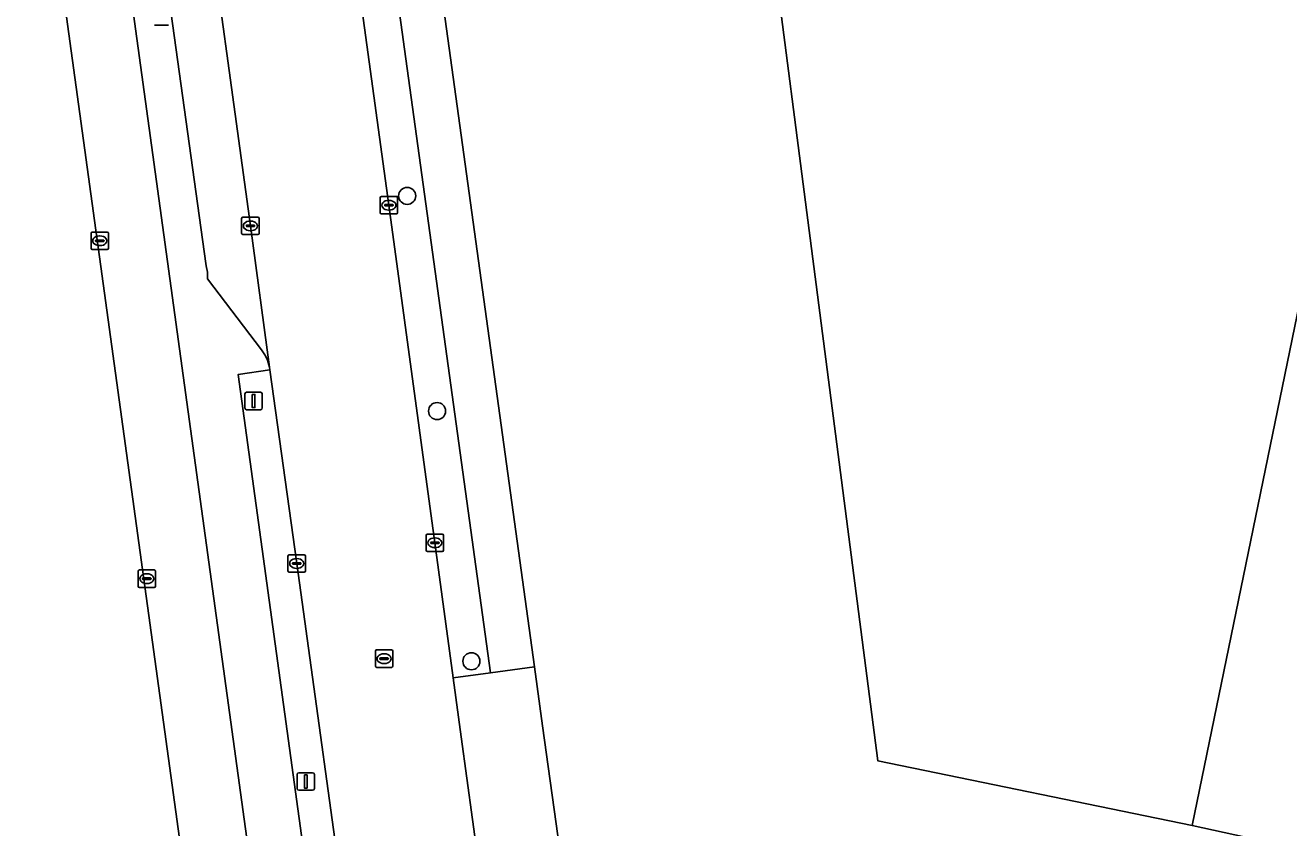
# Model space of a CAD drawing. Extents: x 157692 to 159674, y 381452 to 383291.
# Drawn here: x 157831.4 to 157903.6, y 382646.8 to 382692.7 of the extents above; entities that cross this region are included whole.
import ezdxf

# ---------------------------------------------------------------- set-up
doc = ezdxf.new("R2010")
doc.units = 0
for name, color, linetype in [('IMGEO_Berm_groen', 7, 'Continuous'), ('IMGEO_Boom', 7, 'Continuous'), ('IMGEO_Erf', 7, 'Continuous'), ('IMGEO_Fietspad_gesloten', 7, 'Continuous'), ('IMGEO_Groenvoorziening', 7, 'Continuous'), ('IMGEO_Kolk', 7, 'Continuous'), ('IMGEO_Lichtmast', 7, 'Continuous'), ('IMGEO_Pand', 7, 'Continuous'), ('IMGEO_Pand_overbouw', 7, 'Continuous'), ('IMGEO_Parkeervlak_open', 7, 'Continuous'), ('IMGEO_Rijbaan_lokaal_gesloten', 7, 'Continuous'), ('IMGEO_Rioolput', 7, 'Continuous'), ('IMGEO_Voetpad_open', 7, 'Continuous')]:
    doc.layers.add(name, color=color, linetype=linetype)

msp = doc.modelspace()

# ---------------------------------------------------------------- linework, layer by layer
at = {"layer": 'IMGEO_Berm_groen'}
msp.add_lwpolyline([(157849.952, 382713.793), (157847.918, 382713.491), (157849.237, 382703.723), (157852.148, 382682.426), (157854.782, 382663.105), (157855.835, 382655.374), (157857.958, 382655.663)], close=True, dxfattribs=at)
msp.add_lwpolyline([(157870.251, 382492.759), (157869.036, 382501.141), (157867.683, 382510.478), (157865.716, 382524.835), (157862.233, 382550.071), (157857.198, 382586.66), (157854.833, 382603.977), (157852.717, 382619.31), (157849.948, 382639.628), (157846.877, 382661.921), (157845.339, 382672.996), (157843.533, 382672.745), (157867.113, 382500.927), (157867.24, 382500), (157868.205, 382492.966), (157871.67, 382467.768), (157873.42, 382468.013)], dxfattribs=at)
at = {"layer": 'IMGEO_Boom'}
for centre in [(157853.196, 382682.962), (157854.908, 382670.646), (157856.873, 382656.321)]:
    msp.add_circle(centre, 0.489, dxfattribs=at)
at = {"layer": 'IMGEO_Erf'}
msp.add_lwpolyline([(157919.627, 382751.762), (157904.25, 382676.8), (157898.112, 382646.912), (157880.13, 382650.617), (157866.391, 382756.761), (157870.409, 382761.888), (157880.885, 382759.733)], close=True, dxfattribs=at)
msp.add_lwpolyline([(157849.329, 382736.105), (157849.496, 382735.716), (157860.477, 382656.01), (157860.942, 382652.634), (157861.922, 382645.515), (157862.017, 382644.827), (157861.9, 382644.854), (157879.737, 382514.849), (157880.839, 382506.814), (157884.968, 382476.724), (157885.28, 382474.45)], dxfattribs=at)
at = {"layer": 'IMGEO_Fietspad_gesloten'}
for points in [[(157827.422, 382742.478), (157827.472, 382742.029), (157828.009, 382738.038), (157829.4, 382726.43), (157830.593, 382716.477), (157831.058, 382712.593), (157833.247, 382696.605), (157833.769, 382692.793), (157852.273, 382558.072), (157852.607, 382555.554), (157853.905, 382546.116), (157860.225, 382500.162), (157860.247, 382500), (157861.891, 382488.05), (157876.604, 382381.766)], [(157876.492, 382383.547), (157876.234, 382386.126), (157876.305, 382386.136), (157879.715, 382386.626), (157871.415, 382447.531), (157870.939, 382451.008), (157868.952, 382465.548), (157868.415, 382469.211), (157865.845, 382488.107), (157864.022, 382500.584), (157837.599, 382692.951)]]:
    msp.add_lwpolyline(points, dxfattribs=at)
at = {"layer": 'IMGEO_Groenvoorziening'}
msp.add_lwpolyline([(157861.891, 382488.05), (157860.247, 382500), (157860.225, 382500.162), (157853.905, 382546.116), (157852.607, 382555.554), (157852.273, 382558.072), (157833.769, 382692.793), (157833.247, 382696.605), (157831.058, 382712.593), (157830.593, 382716.477), (157828.662, 382716.174), (157829.632, 382710.335), (157809.043, 382706.922), (157804.833, 382732.059), (157825.448, 382735.546), (157827.018, 382726.047), (157827.098, 382726.06), (157825.704, 382737.646), (157825.14, 382742.746)], dxfattribs=at)
at = {"layer": 'IMGEO_Kolk'}
for p, q in [((157851.652, 382682.001), (157851.652, 382682.853)), ((157851.727, 382682.927), (157852.579, 382682.927)), ((157851.954, 382682.47), (157852.352, 382682.47)), ((157852.14, 382682.707), (157852.165, 382682.707)), ((157852.653, 382682.853), (157852.653, 382682.001)), ((157843.803, 382681.745), (157844.655, 382681.745)), ((157852.579, 382681.927), (157851.727, 382681.927)), ((157851.911, 382682.421), (157851.911, 382682.433)), ((157852.349, 382682.384), (157851.951, 382682.384)), ((157852.163, 382682.147), (157852.138, 382682.147)), ((157852.395, 382682.433), (157852.395, 382682.421)), ((157843.728, 382680.819), (157843.728, 382681.671)), ((157843.987, 382681.239), (157843.987, 382681.251)), ((157844.425, 382681.202), (157844.027, 382681.202)), ((157844.03, 382681.288), (157844.428, 382681.288)), ((157844.216, 382681.525), (157844.241, 382681.525)), ((157844.471, 382681.251), (157844.471, 382681.239)), ((157844.729, 382681.671), (157844.729, 382680.819)), ((157835.111, 382679.968), (157835.111, 382680.82)), ((157835.186, 382680.894), (157836.038, 382680.894)), ((157835.37, 382680.388), (157835.37, 382680.4)), ((157835.808, 382680.351), (157835.41, 382680.351)), ((157835.413, 382680.437), (157835.811, 382680.437)), ((157835.599, 382680.674), (157835.624, 382680.674)), ((157835.854, 382680.4), (157835.854, 382680.388)), ((157836.112, 382680.82), (157836.112, 382679.968)), ((157844.655, 382680.745), (157843.803, 382680.745)), ((157844.239, 382680.965), (157844.214, 382680.965)), ((157836.038, 382679.894), (157835.186, 382679.894)), ((157835.622, 382680.114), (157835.597, 382680.114)), ((157854.281, 382662.679), (157854.281, 382663.531)), ((157854.356, 382663.605), (157855.208, 382663.605)), ((157854.54, 382663.099), (157854.54, 382663.111)), ((157854.978, 382663.062), (157854.58, 382663.062)), ((157854.583, 382663.148), (157854.981, 382663.148)), ((157854.769, 382663.385), (157854.794, 382663.385)), ((157855.024, 382663.111), (157855.024, 382663.099)), ((157855.282, 382663.531), (157855.282, 382662.679)), ((157846.378, 382661.495), (157846.378, 382662.347)), ((157846.453, 382662.421), (157847.305, 382662.421)), ((157847.379, 382662.347), (157847.379, 382661.495)), ((157855.208, 382662.605), (157854.356, 382662.605)), ((157854.792, 382662.825), (157854.767, 382662.825)), ((157837.876, 382661.549), (157838.728, 382661.549)), ((157846.637, 382661.915), (157846.637, 382661.927)), ((157847.075, 382661.878), (157846.677, 382661.878)), ((157846.68, 382661.964), (157847.078, 382661.964)), ((157846.889, 382661.641), (157846.864, 382661.641)), ((157846.866, 382662.201), (157846.891, 382662.201)), ((157847.121, 382661.927), (157847.121, 382661.915)), ((157837.801, 382660.623), (157837.801, 382661.475)), ((157838.06, 382661.043), (157838.06, 382661.055)), ((157838.498, 382661.006), (157838.1, 382661.006)), ((157838.103, 382661.092), (157838.501, 382661.092)), ((157838.289, 382661.329), (157838.314, 382661.329)), ((157838.544, 382661.055), (157838.544, 382661.043)), ((157838.802, 382661.475), (157838.802, 382660.623)), ((157847.305, 382661.421), (157846.453, 382661.421)), ((157838.728, 382660.549), (157837.876, 382660.549)), ((157838.312, 382660.769), (157838.287, 382660.769))]:
    msp.add_line(p, q, dxfattribs=at)
for points in [[(157851.652, 382682.001), (157851.652, 382682.853)], [(157851.727, 382682.927), (157852.579, 382682.927)], [(157852.653, 382682.853), (157852.653, 382682.001)], [(157843.803, 382681.745), (157844.655, 382681.745)], [(157852.579, 382681.927), (157851.727, 382681.927)], [(157843.728, 382680.819), (157843.728, 382681.671)], [(157844.729, 382681.671), (157844.729, 382680.819)], [(157835.111, 382679.968), (157835.111, 382680.82)], [(157835.186, 382680.894), (157836.038, 382680.894)], [(157836.112, 382680.82), (157836.112, 382679.968)], [(157844.655, 382680.745), (157843.803, 382680.745)], [(157836.038, 382679.894), (157835.186, 382679.894)], [(157854.281, 382662.679), (157854.281, 382663.531)], [(157854.356, 382663.605), (157855.208, 382663.605)], [(157855.282, 382663.531), (157855.282, 382662.679)], [(157846.378, 382661.495), (157846.378, 382662.347)], [(157846.453, 382662.421), (157847.305, 382662.421)], [(157847.379, 382662.347), (157847.379, 382661.495)], [(157855.208, 382662.605), (157854.356, 382662.605)], [(157837.876, 382661.549), (157838.728, 382661.549)], [(157837.801, 382660.623), (157837.801, 382661.475)], [(157838.802, 382661.475), (157838.802, 382660.623)], [(157847.305, 382661.421), (157846.453, 382661.421)], [(157838.728, 382660.549), (157837.876, 382660.549)]]:
    msp.add_lwpolyline(points, dxfattribs=at)
for centre, radius, start, end in [((157851.729, 382682.851), 0.0765, 91.55205, 178.44795), ((157851.729, 382682.851), 0.0765, 91.55205, 178.44795), ((157851.951, 382682.43), 0.0403, 85.87752, 175.75265), ((157852.356, 382682.432), 0.0386, 1.73085, 96.63898), ((157852.577, 382682.851), 0.0765, 1.55205, 88.44795), ((157852.577, 382682.851), 0.0765, 1.55205, 88.44795), ((157843.805, 382681.669), 0.0765, 91.55205, 178.44795), ((157843.805, 382681.669), 0.0765, 91.55205, 178.44795), ((157844.653, 382681.669), 0.0765, 1.55205, 88.44795), ((157844.653, 382681.669), 0.0765, 1.55205, 88.44795), ((157851.729, 382682.003), 0.0765, 181.55205, 268.44795), ((157851.729, 382682.003), 0.0765, 181.55205, 268.44795), ((157851.948, 382682.42), 0.0366, 178.93798, 274.71019), ((157852.352, 382682.427), 0.043, 264.86636, 352.45326), ((157852.577, 382682.003), 0.0765, 271.55205, 358.44795), ((157852.577, 382682.003), 0.0765, 271.55205, 358.44795), ((157844.027, 382681.248), 0.0403, 85.87752, 175.75265), ((157844.024, 382681.238), 0.0366, 178.93798, 274.71019), ((157844.428, 382681.245), 0.043, 264.86636, 352.45326), ((157844.432, 382681.25), 0.0386, 1.73085, 96.63898), ((157835.188, 382680.818), 0.0765, 91.55205, 178.44795), ((157835.188, 382680.818), 0.0765, 91.55205, 178.44795), ((157835.41, 382680.397), 0.0403, 85.87752, 175.75265), ((157835.407, 382680.387), 0.0366, 178.93798, 274.71019), ((157835.811, 382680.394), 0.043, 264.86636, 352.45326), ((157835.815, 382680.399), 0.0386, 1.73085, 96.63898), ((157836.036, 382680.818), 0.0765, 1.55205, 88.44795), ((157836.036, 382680.818), 0.0765, 1.55205, 88.44795), ((157843.805, 382680.821), 0.0765, 181.55205, 268.44795), ((157843.805, 382680.821), 0.0765, 181.55205, 268.44795), ((157844.653, 382680.821), 0.0765, 271.55205, 358.44795), ((157844.653, 382680.821), 0.0765, 271.55205, 358.44795), ((157835.188, 382679.97), 0.0765, 181.55205, 268.44795), ((157835.188, 382679.97), 0.0765, 181.55205, 268.44795), ((157836.036, 382679.97), 0.0765, 271.55205, 358.44795), ((157836.036, 382679.97), 0.0765, 271.55205, 358.44795), ((157854.358, 382663.529), 0.0765, 91.55205, 178.44795), ((157854.358, 382663.529), 0.0765, 91.55205, 178.44795), ((157854.58, 382663.108), 0.0403, 85.87752, 175.75265), ((157854.577, 382663.098), 0.0366, 178.93798, 274.71019), ((157854.981, 382663.105), 0.043, 264.86636, 352.45326), ((157854.985, 382663.11), 0.0386, 1.73085, 96.63898), ((157855.206, 382663.529), 0.0765, 1.55205, 88.44795), ((157855.206, 382663.529), 0.0765, 1.55205, 88.44795), ((157846.455, 382662.345), 0.0765, 91.55205, 178.44795), ((157846.455, 382662.345), 0.0765, 91.55205, 178.44795), ((157847.303, 382662.345), 0.0765, 1.55205, 88.44795), ((157847.303, 382662.345), 0.0765, 1.55205, 88.44795), ((157854.358, 382662.681), 0.0765, 181.55205, 268.44795), ((157854.358, 382662.681), 0.0765, 181.55205, 268.44795), ((157855.206, 382662.681), 0.0765, 271.55205, 358.44795), ((157855.206, 382662.681), 0.0765, 271.55205, 358.44795), ((157837.878, 382661.473), 0.0765, 91.55205, 178.44795), ((157837.878, 382661.473), 0.0765, 91.55205, 178.44795), ((157838.726, 382661.473), 0.0765, 1.55205, 88.44795), ((157838.726, 382661.473), 0.0765, 1.55205, 88.44795), ((157846.677, 382661.924), 0.0403, 85.87752, 175.75265), ((157846.674, 382661.914), 0.0366, 178.93798, 274.71019), ((157847.078, 382661.921), 0.043, 264.86636, 352.45326), ((157847.082, 382661.926), 0.0386, 1.73085, 96.63898), ((157838.1, 382661.052), 0.0403, 85.87752, 175.75265), ((157838.097, 382661.042), 0.0366, 178.93798, 274.71019), ((157838.501, 382661.049), 0.043, 264.86636, 352.45326), ((157838.505, 382661.054), 0.0386, 1.73085, 96.63898), ((157846.455, 382661.497), 0.0765, 181.55205, 268.44795), ((157846.455, 382661.497), 0.0765, 181.55205, 268.44795), ((157847.303, 382661.497), 0.0765, 271.55205, 358.44795), ((157847.303, 382661.497), 0.0765, 271.55205, 358.44795), ((157837.878, 382660.625), 0.0765, 181.55205, 268.44795), ((157837.878, 382660.625), 0.0765, 181.55205, 268.44795), ((157838.726, 382660.625), 0.0765, 271.55205, 358.44795), ((157838.726, 382660.625), 0.0765, 271.55205, 358.44795)]:
    msp.add_arc(centre, radius, start, end, dxfattribs=at)
for centre, major_axis, ratio, start_param, end_param in [((157852.139, 382682.427), (-0.387, 0.002), 0.722429, 4.712389, 7.853982), ((157852.164, 382682.427), (-0.39, 0.002), 0.717154, 1.570796, 4.712389), ((157844.215, 382681.245), (-0.387, 0.002), 0.722429, 4.712389, 7.853982), ((157844.24, 382681.245), (-0.39, 0.002), 0.717154, 1.570796, 4.712389), ((157835.598, 382680.394), (-0.387, 0.002), 0.722429, 4.712389, 7.853982), ((157835.623, 382680.394), (-0.39, 0.002), 0.717154, 1.570796, 4.712389), ((157854.768, 382663.105), (-0.387, 0.002), 0.722429, 4.712389, 7.853982), ((157854.793, 382663.105), (-0.39, 0.002), 0.717154, 1.570796, 4.712389), ((157846.865, 382661.921), (-0.387, 0.002), 0.722429, 4.712389, 7.853982), ((157846.89, 382661.921), (-0.39, 0.002), 0.717154, 1.570796, 4.712389), ((157838.288, 382661.049), (-0.387, 0.002), 0.722429, 4.712389, 7.853982), ((157838.313, 382661.049), (-0.39, 0.002), 0.717154, 1.570796, 4.712389)]:
    msp.add_ellipse(centre, major_axis=major_axis, ratio=ratio, start_param=start_param, end_param=end_param, dxfattribs=at)
at = {"layer": 'IMGEO_Lichtmast'}
for p, q in [((157839.539, 382692.73), (157838.749, 382692.73)), ((157838.749, 382692.73), (157839.539, 382692.73)), ((157843.914, 382670.822), (157843.914, 382671.622)), ((157843.914, 382671.622), (157843.914, 382670.822)), ((157844.014, 382671.722), (157844.804, 382671.722)), ((157844.804, 382671.722), (157844.014, 382671.722)), ((157844.904, 382671.622), (157844.904, 382670.822)), ((157844.904, 382670.822), (157844.904, 382671.622)), ((157844.804, 382670.722), (157844.014, 382670.722)), ((157844.014, 382670.722), (157844.804, 382670.722)), ((157846.999, 382649.94), (157847.789, 382649.94)), ((157847.789, 382649.94), (157846.999, 382649.94)), ((157846.899, 382649.04), (157846.899, 382649.84)), ((157846.899, 382649.84), (157846.899, 382649.04)), ((157847.889, 382649.84), (157847.889, 382649.04)), ((157847.889, 382649.04), (157847.889, 382649.84)), ((157847.789, 382648.94), (157846.999, 382648.94)), ((157846.999, 382648.94), (157847.789, 382648.94))]:
    msp.add_line(p, q, dxfattribs=at)
for points in [[(157844.334, 382671.597), (157844.484, 382671.597), (157844.484, 382670.847), (157844.334, 382670.847), (157844.334, 382671.597)], [(157847.319, 382649.815), (157847.469, 382649.815), (157847.469, 382649.065), (157847.319, 382649.065), (157847.319, 382649.815)]]:
    msp.add_lwpolyline(points, dxfattribs=at)
for centre, start, end in [((157844.014, 382671.622), 90, 180), ((157844.014, 382671.622), 90, 180), ((157844.804, 382671.622), 0, 90), ((157844.804, 382671.622), 360, 90), ((157844.014, 382670.822), 180, 270), ((157844.014, 382670.822), 180, 270), ((157844.804, 382670.822), 270, 0), ((157844.804, 382670.822), 270, 0), ((157846.999, 382649.84), 90, 180), ((157846.999, 382649.84), 90, 180), ((157847.789, 382649.84), 0, 90), ((157847.789, 382649.84), 360, 90), ((157846.999, 382649.04), 180, 270), ((157846.999, 382649.04), 180, 270), ((157847.789, 382649.04), 270, 0), ((157847.789, 382649.04), 270, 0)]:
    msp.add_arc(centre, 0.1, start, end, dxfattribs=at)
at = {"layer": 'IMGEO_Pand'}
msp.add_lwpolyline([(157898.112, 382646.912), (157904.25, 382676.8), (157919.627, 382751.762), (157880.885, 382759.733), (157870.409, 382761.888), (157866.391, 382756.761), (157880.13, 382650.617)], close=True, dxfattribs=at)
at = {"layer": 'IMGEO_Pand_overbouw'}
msp.add_lwpolyline([(157904.25, 382676.8), (157898.112, 382646.912), (157923.904, 382641.268), (157924.003, 382641.747), (157924.057, 382641.736), (157924.089, 382642.168), (157925.518, 382649.097), (157925.605, 382649.518), (157927.034, 382656.444), (157927.171, 382656.854), (157927.12, 382656.865), (157928.043, 382661.336), (157928.129, 382661.757), (157930.019, 382670.919), (157930.106, 382671.34), (157930.135, 382671.484)], close=True, dxfattribs=at)
at = {"layer": 'IMGEO_Parkeervlak_open'}
msp.add_lwpolyline([(157845.318, 382673.152), (157844.226, 382681.246), (157841.324, 382702.531), (157840.516, 382708.309), (157840.464, 382707.906), (157839.729, 382702.712), (157839.126, 382698.445), (157839.088, 382698.028), (157839.11, 382697.652), (157841.695, 382678.963), (157841.77, 382678.604), (157841.776, 382678.219), (157844.857, 382674.148)], dxfattribs=at)
msp.add_arc((157843.224, 382672.787), 2.126, 9.87867, 39.79558, dxfattribs=at)
at = {"layer": 'IMGEO_Rijbaan_lokaal_gesloten'}
for points in [[(157849.237, 382703.723), (157847.918, 382713.491), (157847.304, 382718.207), (157839.35, 382717.16), (157840.516, 382708.309), (157841.324, 382702.531), (157844.226, 382681.246), (157845.318, 382673.152), (157845.339, 382672.996), (157846.877, 382661.921), (157849.948, 382639.628), (157852.717, 382619.31), (157854.833, 382603.977), (157857.198, 382586.66), (157862.233, 382550.071), (157865.716, 382524.835), (157867.683, 382510.478), (157869.036, 382501.141), (157870.251, 382492.759), (157872.683, 382475.083), (157880.509, 382476.111)], [(157880.291, 382477.563), (157876.948, 382502.021), (157876.381, 382506.167), (157875.651, 382511.46), (157875.263, 382514.236), (157873.644, 382525.826), (157870.185, 382551.093), (157867.242, 382572.387), (157865.125, 382587.728), (157862.977, 382603.603), (157860.619, 382620.49), (157857.821, 382640.787), (157857.262, 382644.89), (157856.295, 382651.993), (157855.835, 382655.374), (157854.782, 382663.105), (157852.148, 382682.426), (157849.237, 382703.723)]]:
    msp.add_lwpolyline(points, dxfattribs=at)
at = {"layer": 'IMGEO_Rioolput'}
for p, q in [((157851.377, 382656.047), (157851.377, 382656.899)), ((157851.452, 382656.973), (157852.304, 382656.973)), ((157851.636, 382656.467), (157851.636, 382656.479)), ((157851.679, 382656.516), (157852.077, 382656.516)), ((157851.865, 382656.753), (157851.89, 382656.753)), ((157852.12, 382656.479), (157852.12, 382656.467)), ((157852.378, 382656.899), (157852.378, 382656.047)), ((157852.304, 382655.973), (157851.452, 382655.973)), ((157852.074, 382656.43), (157851.676, 382656.43)), ((157851.888, 382656.193), (157851.863, 382656.193))]:
    msp.add_line(p, q, dxfattribs=at)
for points in [[(157851.377, 382656.047), (157851.377, 382656.899)], [(157851.452, 382656.973), (157852.304, 382656.973)], [(157852.378, 382656.899), (157852.378, 382656.047)], [(157852.304, 382655.973), (157851.452, 382655.973)]]:
    msp.add_lwpolyline(points, dxfattribs=at)
for centre, radius, start, end in [((157851.454, 382656.897), 0.0765, 91.55205, 178.44795), ((157851.454, 382656.897), 0.0765, 91.55205, 178.44795), ((157851.676, 382656.476), 0.0403, 85.87752, 175.75265), ((157851.673, 382656.466), 0.0366, 178.93798, 274.71019), ((157852.077, 382656.473), 0.043, 264.86636, 352.45326), ((157852.081, 382656.478), 0.0386, 1.73085, 96.63898), ((157852.302, 382656.897), 0.0765, 1.55205, 88.44795), ((157852.302, 382656.897), 0.0765, 1.55205, 88.44795), ((157851.454, 382656.049), 0.0765, 181.55205, 268.44795), ((157851.454, 382656.049), 0.0765, 181.55205, 268.44795), ((157852.302, 382656.049), 0.0765, 271.55205, 358.44795), ((157852.302, 382656.049), 0.0765, 271.55205, 358.44795)]:
    msp.add_arc(centre, radius, start, end, dxfattribs=at)
for centre, major_axis, ratio, start_param, end_param in [((157851.864, 382656.473), (-0.387, 0.002), 0.722429, 4.712389, 7.853982), ((157851.889, 382656.473), (-0.39, 0.002), 0.717154, 1.570796, 4.712389)]:
    msp.add_ellipse(centre, major_axis=major_axis, ratio=ratio, start_param=start_param, end_param=end_param, dxfattribs=at)
at = {"layer": 'IMGEO_Voetpad_open'}
for points in [[(157845.593, 382732.252), (157846.256, 382726.257), (157847.304, 382718.207), (157847.918, 382713.491), (157849.952, 382713.793), (157857.958, 382655.663), (157860.477, 382656.01), (157849.496, 382735.716)], [(157844.857, 382674.148), (157841.776, 382678.219), (157841.77, 382678.604), (157841.695, 382678.963), (157839.11, 382697.652), (157839.088, 382698.028), (157839.126, 382698.445), (157839.729, 382702.712), (157839.437, 382702.779), (157837.549, 382716.923), (157834.433, 382716.512), (157837.599, 382692.951), (157864.022, 382500.584), (157865.845, 382488.107), (157868.415, 382469.211)], [(157843.533, 382672.745), (157845.339, 382672.996), (157845.318, 382673.152)], [(157870.701, 382467.632), (157871.67, 382467.768), (157868.205, 382492.966), (157867.24, 382500), (157867.113, 382500.927), (157843.533, 382672.745)]]:
    msp.add_lwpolyline(points, dxfattribs=at)
msp.add_lwpolyline([(157860.942, 382652.634), (157860.477, 382656.01), (157857.958, 382655.663), (157855.835, 382655.374), (157856.295, 382651.993), (157857.262, 382644.89), (157859.402, 382645.177), (157861.922, 382645.515)], close=True, dxfattribs=at)
msp.add_arc((157843.224, 382672.787), 2.126, 9.87867, 39.79558, dxfattribs=at)

doc.saveas('drawing.dxf')
